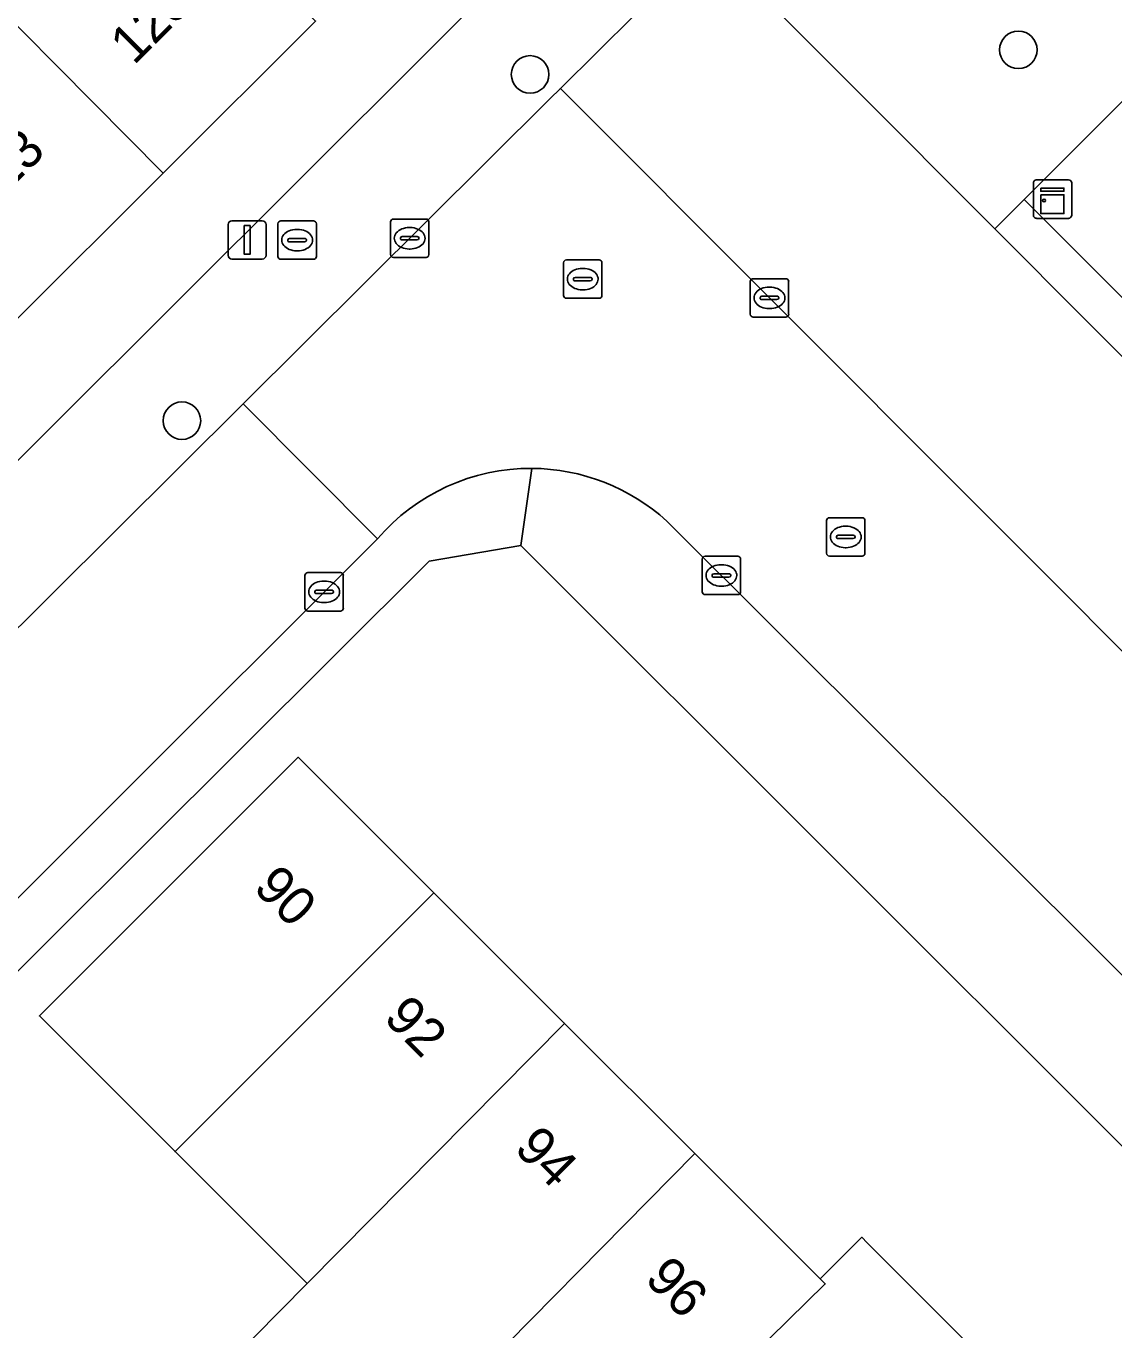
# Model space of a CAD drawing. Extents: x 159960 to 160866, y 382700 to 383354.
# Drawn here: x 160237.34 to 160265.69, y 383213.36 to 383247.35 of the extents above; entities that cross this region are included whole.
import ezdxf

# ---------------------------------------------------------------- set-up
doc = ezdxf.new("R2010")
doc.units = 0
for name, color, linetype in [('IMGEO_Boom', 7, 'Continuous'), ('IMGEO_Brandkraan', 7, 'Continuous'), ('IMGEO_Erf', 7, 'Continuous'), ('IMGEO_Groenvoorziening', 7, 'Continuous'), ('IMGEO_Kast', 7, 'Continuous'), ('IMGEO_Kolk', 7, 'Continuous'), ('IMGEO_Lichtmast', 7, 'Continuous'), ('IMGEO_Pand', 7, 'Continuous'), ('IMGEO_Pand_nummerreeks', 7, 'Continuous'), ('IMGEO_Parkeervlak_open', 7, 'Continuous'), ('IMGEO_Rijbaan_lokaal_open', 7, 'Continuous'), ('IMGEO_Rioolput', 7, 'Continuous'), ('IMGEO_Voetpad_open', 7, 'Continuous')]:
    doc.layers.add(name, color=color, linetype=linetype)

msp = doc.modelspace()

# ---------------------------------------------------------------- linework, layer by layer
at = {"layer": 'IMGEO_Boom'}
for centre in [(160263.203, 383246.727), (160250.477, 383246.087), (160241.403, 383237.06)]:
    msp.add_circle(centre, 0.489, dxfattribs=at)
at = {"layer": 'IMGEO_Brandkraan'}
for p, q in [((160243.98, 383242.268), (160244.832, 383242.268)), ((160243.905, 383241.342), (160243.905, 383242.194)), ((160244.393, 383242.048), (160244.418, 383242.048)), ((160244.906, 383242.194), (160244.906, 383241.342)), ((160244.164, 383241.762), (160244.164, 383241.774)), ((160244.602, 383241.725), (160244.204, 383241.725)), ((160244.207, 383241.811), (160244.605, 383241.811)), ((160244.648, 383241.774), (160244.648, 383241.762)), ((160244.832, 383241.268), (160243.98, 383241.268)), ((160244.416, 383241.488), (160244.391, 383241.488))]:
    msp.add_line(p, q, dxfattribs=at)
for points in [[(160243.98, 383242.268), (160244.832, 383242.268)], [(160243.905, 383241.342), (160243.905, 383242.194)], [(160244.906, 383242.194), (160244.906, 383241.342)], [(160244.832, 383241.268), (160243.98, 383241.268)]]:
    msp.add_lwpolyline(points, dxfattribs=at)
for centre, radius, start, end in [((160243.982, 383242.192), 0.0765, 91.552, 178.448), ((160243.982, 383242.192), 0.0765, 91.552, 178.448), ((160244.83, 383242.192), 0.0765, 1.552, 88.448), ((160244.83, 383242.192), 0.0765, 1.552, 88.448), ((160244.204, 383241.771), 0.0403, 85.8775, 175.7526), ((160244.201, 383241.761), 0.0366, 178.938, 274.7102), ((160244.605, 383241.768), 0.043, 264.8664, 352.4533), ((160244.609, 383241.773), 0.0386, 1.7309, 96.639), ((160243.982, 383241.344), 0.0765, 181.552, 268.448), ((160243.982, 383241.344), 0.0765, 181.552, 268.448), ((160244.83, 383241.344), 0.0765, 271.552, 358.448), ((160244.83, 383241.344), 0.0765, 271.552, 358.448)]:
    msp.add_arc(centre, radius, start, end, dxfattribs=at)
for centre, major_axis, ratio, start_param, end_param in [((160244.392, 383241.768), (-0.387, 0.002), 0.722429, 4.712389, 7.853982), ((160244.417, 383241.768), (-0.39, 0.002), 0.717154, 1.570796, 4.712389)]:
    msp.add_ellipse(centre, major_axis=major_axis, ratio=ratio, start_param=start_param, end_param=end_param, dxfattribs=at)
at = {"layer": 'IMGEO_Erf'}
for points in [[(160168.655, 383207.917), (160188.819, 383187.729), (160193.455, 383192.399), (160191.651, 383194.212), (160204.129, 383206.68), (160206.442, 383208.991), (160208.233, 383207.203), (160251.131, 383250)], [(160244.887, 383247.478), (160240.918, 383243.515), (160236.994, 383239.598), (160233.243, 383235.851), (160233.142, 383235.751), (160231.454, 383237.441), (160227.725, 383233.717), (160223.884, 383229.882), (160220.082, 383226.086), (160216.302, 383222.311), (160212.455, 383218.471), (160208.63, 383214.651)], [(160305.394, 383178.694), (160250.238, 383233.806), (160247.849, 383233.401), (160230.549, 383216.165), (160234.841, 383211.858), (160233.675, 383210.685), (160233.742, 383210.618), (160235.958, 383208.402), (160234.315, 383206.757), (160237.049, 383203.862), (160238.799, 383202.131), (160241.397, 383199.562), (160242.367, 383200.543), (160244.715, 383198.214), (160246.587, 383196.364), (160249.063, 383193.915), (160249.249, 383194.103), (160251.882, 383191.497), (160253.572, 383189.747), (160255.94, 383187.294)], [(160265.982, 383195.287), (160262.586, 383198.682), (160259.196, 383202.07), (160255.793, 383205.472), (160252.505, 383208.759), (160251.49, 383207.744), (160251.36, 383207.874), (160248.073, 383211.16), (160246.023, 383209.079), (160242.595, 383212.472), (160244.666, 383214.565), (160241.224, 383218.006), (160237.688, 383221.541), (160244.432, 383228.288), (160247.97, 383224.751), (160251.376, 383221.346), (160254.768, 383217.955), (160258.038, 383214.687), (160259.123, 383215.772), (160259.266, 383215.629), (160262.645, 383212.251), (160266.045, 383208.852)]]:
    msp.add_lwpolyline(points, dxfattribs=at)
at = {"layer": 'IMGEO_Groenvoorziening'}
msp.add_lwpolyline([(160270.515, 383250), (160263.358, 383242.823), (160278.328, 383227.84)], dxfattribs=at)
at = {"layer": 'IMGEO_Kast'}
for p, q in [((160263.593, 383242.41), (160263.593, 383243.251)), ((160263.593, 383243.251), (160263.593, 383242.41)), ((160263.668, 383243.335), (160264.509, 383243.335)), ((160264.509, 383243.335), (160263.668, 383243.335)), ((160264.593, 383243.26), (160264.593, 383242.419)), ((160264.593, 383242.419), (160264.593, 383243.26)), ((160264.518, 383242.335), (160263.677, 383242.335)), ((160263.677, 383242.335), (160264.518, 383242.335))]:
    msp.add_line(p, q, dxfattribs=at)
for points in [[(160263.788, 383243.125), (160264.388, 383243.125), (160264.388, 383243.04), (160263.788, 383243.04), (160263.788, 383243.125)], [(160263.788, 383242.95), (160264.388, 383242.95), (160264.388, 383242.461), (160263.788, 383242.461), (160263.788, 383242.95)]]:
    msp.add_lwpolyline(points, dxfattribs=at)
msp.add_circle((160263.872, 383242.799), 0.0377, dxfattribs=at)
for centre, start, end in [((160263.671, 383243.257), 92.4484, 184.2845), ((160263.671, 383243.257), 92.4484, 184.2845), ((160264.515, 383243.257), 2.4484, 94.2845), ((160264.515, 383243.257), 2.4484, 94.2845), ((160263.671, 383242.413), 182.4484, 274.2845), ((160263.671, 383242.413), 182.4484, 274.2845), ((160264.515, 383242.413), 272.4484, 4.2845), ((160264.515, 383242.413), 272.4484, 4.2845)]:
    msp.add_arc(centre, 0.0779, start, end, dxfattribs=at)
at = {"layer": 'IMGEO_Kolk'}
for p, q in [((160246.838, 383241.389), (160246.838, 383242.241)), ((160246.913, 383242.315), (160247.765, 383242.315)), ((160247.839, 383242.241), (160247.839, 383241.389)), ((160247.326, 383242.095), (160247.351, 383242.095)), ((160247.097, 383241.809), (160247.097, 383241.821)), ((160247.535, 383241.772), (160247.137, 383241.772)), ((160247.14, 383241.858), (160247.538, 383241.858)), ((160247.581, 383241.821), (160247.581, 383241.809)), ((160247.765, 383241.315), (160246.913, 383241.315)), ((160247.349, 383241.535), (160247.324, 383241.535)), ((160256.215, 383239.835), (160256.215, 383240.687)), ((160256.29, 383240.761), (160257.142, 383240.761)), ((160256.703, 383240.541), (160256.728, 383240.541)), ((160257.216, 383240.687), (160257.216, 383239.835)), ((160256.474, 383240.255), (160256.474, 383240.267)), ((160256.912, 383240.218), (160256.514, 383240.218)), ((160256.517, 383240.304), (160256.915, 383240.304)), ((160256.958, 383240.267), (160256.958, 383240.255)), ((160256.726, 383239.981), (160256.701, 383239.981)), ((160257.142, 383239.761), (160256.29, 383239.761)), ((160254.962, 383232.6), (160254.962, 383233.452)), ((160255.037, 383233.526), (160255.889, 383233.526)), ((160255.963, 383233.452), (160255.963, 383232.6)), ((160244.683, 383233.098), (160245.535, 383233.098)), ((160255.264, 383233.069), (160255.662, 383233.069)), ((160255.45, 383233.306), (160255.475, 383233.306)), ((160244.608, 383232.172), (160244.608, 383233.024)), ((160245.096, 383232.878), (160245.121, 383232.878)), ((160245.609, 383233.024), (160245.609, 383232.172)), ((160255.221, 383233.02), (160255.221, 383233.032)), ((160255.659, 383232.983), (160255.261, 383232.983)), ((160255.473, 383232.746), (160255.448, 383232.746)), ((160255.705, 383233.032), (160255.705, 383233.02)), ((160244.867, 383232.592), (160244.867, 383232.604)), ((160245.305, 383232.555), (160244.907, 383232.555)), ((160244.91, 383232.641), (160245.308, 383232.641)), ((160245.351, 383232.604), (160245.351, 383232.592)), ((160255.889, 383232.526), (160255.037, 383232.526)), ((160245.535, 383232.098), (160244.683, 383232.098)), ((160245.119, 383232.318), (160245.094, 383232.318))]:
    msp.add_line(p, q, dxfattribs=at)
for points in [[(160246.838, 383241.389), (160246.838, 383242.241)], [(160246.913, 383242.315), (160247.765, 383242.315)], [(160247.839, 383242.241), (160247.839, 383241.389)], [(160247.765, 383241.315), (160246.913, 383241.315)], [(160256.215, 383239.835), (160256.215, 383240.687)], [(160256.29, 383240.761), (160257.142, 383240.761)], [(160257.216, 383240.687), (160257.216, 383239.835)], [(160257.142, 383239.761), (160256.29, 383239.761)], [(160254.962, 383232.6), (160254.962, 383233.452)], [(160255.037, 383233.526), (160255.889, 383233.526)], [(160255.963, 383233.452), (160255.963, 383232.6)], [(160244.683, 383233.098), (160245.535, 383233.098)], [(160244.608, 383232.172), (160244.608, 383233.024)], [(160245.609, 383233.024), (160245.609, 383232.172)], [(160255.889, 383232.526), (160255.037, 383232.526)], [(160245.535, 383232.098), (160244.683, 383232.098)]]:
    msp.add_lwpolyline(points, dxfattribs=at)
for centre, radius, start, end in [((160246.915, 383242.239), 0.0765, 91.552, 178.448), ((160246.915, 383242.239), 0.0765, 91.552, 178.448), ((160247.763, 383242.239), 0.0765, 1.552, 88.448), ((160247.763, 383242.239), 0.0765, 1.552, 88.448), ((160247.137, 383241.818), 0.0403, 85.8775, 175.7526), ((160247.134, 383241.808), 0.0366, 178.938, 274.7102), ((160247.538, 383241.815), 0.043, 264.8664, 352.4533), ((160247.542, 383241.82), 0.0386, 1.7309, 96.639), ((160246.915, 383241.391), 0.0765, 181.552, 268.448), ((160246.915, 383241.391), 0.0765, 181.552, 268.448), ((160247.763, 383241.391), 0.0765, 271.552, 358.448), ((160247.763, 383241.391), 0.0765, 271.552, 358.448), ((160256.292, 383240.685), 0.0765, 91.552, 178.448), ((160256.292, 383240.685), 0.0765, 91.552, 178.448), ((160257.14, 383240.685), 0.0765, 1.552, 88.448), ((160257.14, 383240.685), 0.0765, 1.552, 88.448), ((160256.514, 383240.264), 0.0403, 85.8775, 175.7526), ((160256.511, 383240.254), 0.0366, 178.938, 274.7102), ((160256.915, 383240.261), 0.043, 264.8664, 352.4533), ((160256.919, 383240.266), 0.0386, 1.7309, 96.639), ((160256.292, 383239.837), 0.0765, 181.552, 268.448), ((160256.292, 383239.837), 0.0765, 181.552, 268.448), ((160257.14, 383239.837), 0.0765, 271.552, 358.448), ((160257.14, 383239.837), 0.0765, 271.552, 358.448), ((160255.039, 383233.45), 0.0765, 91.552, 178.448), ((160255.039, 383233.45), 0.0765, 91.552, 178.448), ((160255.887, 383233.45), 0.0765, 1.552, 88.448), ((160255.887, 383233.45), 0.0765, 1.552, 88.448), ((160244.685, 383233.022), 0.0765, 91.552, 178.448), ((160244.685, 383233.022), 0.0765, 91.552, 178.448), ((160245.533, 383233.022), 0.0765, 1.552, 88.448), ((160245.533, 383233.022), 0.0765, 1.552, 88.448), ((160255.261, 383233.029), 0.0403, 85.8775, 175.7526), ((160255.666, 383233.031), 0.0386, 1.7309, 96.639), ((160255.258, 383233.019), 0.0366, 178.938, 274.7102), ((160255.662, 383233.026), 0.043, 264.8664, 352.4533), ((160244.907, 383232.601), 0.0403, 85.8775, 175.7526), ((160244.904, 383232.591), 0.0366, 178.938, 274.7102), ((160245.308, 383232.598), 0.043, 264.8664, 352.4533), ((160245.312, 383232.603), 0.0386, 1.7309, 96.639), ((160255.039, 383232.602), 0.0765, 181.552, 268.448), ((160255.039, 383232.602), 0.0765, 181.552, 268.448), ((160255.887, 383232.602), 0.0765, 271.552, 358.448), ((160255.887, 383232.602), 0.0765, 271.552, 358.448), ((160244.685, 383232.174), 0.0765, 181.552, 268.448), ((160244.685, 383232.174), 0.0765, 181.552, 268.448), ((160245.533, 383232.174), 0.0765, 271.552, 358.448), ((160245.533, 383232.174), 0.0765, 271.552, 358.448)]:
    msp.add_arc(centre, radius, start, end, dxfattribs=at)
for centre, major_axis, ratio, start_param, end_param in [((160247.325, 383241.815), (-0.387, 0.002), 0.722429, 4.712389, 7.853982), ((160247.35, 383241.815), (-0.39, 0.002), 0.717154, 1.570796, 4.712389), ((160256.702, 383240.261), (-0.387, 0.002), 0.722429, 4.712389, 7.853982), ((160256.727, 383240.261), (-0.39, 0.002), 0.717154, 1.570796, 4.712389), ((160255.449, 383233.026), (-0.387, 0.002), 0.722429, 4.712389, 7.853982), ((160255.474, 383233.026), (-0.39, 0.002), 0.717154, 1.570796, 4.712389), ((160245.095, 383232.598), (-0.387, 0.002), 0.722429, 4.712389, 7.853982), ((160245.12, 383232.598), (-0.39, 0.002), 0.717154, 1.570796, 4.712389)]:
    msp.add_ellipse(centre, major_axis=major_axis, ratio=ratio, start_param=start_param, end_param=end_param, dxfattribs=at)
at = {"layer": 'IMGEO_Lichtmast'}
for p, q in [((160242.707, 383242.273), (160243.497, 383242.273)), ((160243.497, 383242.273), (160242.707, 383242.273)), ((160242.607, 383241.373), (160242.607, 383242.173)), ((160242.607, 383242.173), (160242.607, 383241.373)), ((160243.597, 383242.173), (160243.597, 383241.373)), ((160243.597, 383241.373), (160243.597, 383242.173)), ((160243.497, 383241.273), (160242.707, 383241.273)), ((160242.707, 383241.273), (160243.497, 383241.273))]:
    msp.add_line(p, q, dxfattribs=at)
msp.add_lwpolyline([(160243.027, 383242.148), (160243.177, 383242.148), (160243.177, 383241.398), (160243.027, 383241.398), (160243.027, 383242.148)], dxfattribs=at)
for centre, start, end in [((160242.707, 383242.173), 90, 180), ((160242.707, 383242.173), 90, 180), ((160243.497, 383242.173), 0, 90), ((160243.497, 383242.173), 360, 90), ((160242.707, 383241.373), 180, 270), ((160242.707, 383241.373), 180, 270), ((160243.497, 383241.373), 270, 0), ((160243.497, 383241.373), 270, 0)]:
    msp.add_arc(centre, 0.1, start, end, dxfattribs=at)
at = {"layer": 'IMGEO_Pand'}
for points in [[(160242.352, 383250), (160238.338, 383253.994), (160235.896, 383256.424), (160231.985, 383252.518), (160234.412, 383250.073), (160234.484, 383250), (160240.918, 383243.515), (160244.887, 383247.478)], [(160236.994, 383239.598), (160240.918, 383243.515), (160234.484, 383250), (160234.412, 383250.073), (160234.338, 383250), (160230.525, 383246.193)], [(160247.97, 383224.751), (160244.432, 383228.288), (160237.688, 383221.541), (160241.224, 383218.006)], [(160251.376, 383221.346), (160247.97, 383224.751), (160241.224, 383218.006), (160244.666, 383214.565)], [(160254.768, 383217.955), (160251.376, 383221.346), (160244.666, 383214.565), (160242.595, 383212.472), (160246.023, 383209.079), (160248.073, 383211.16)], [(160258.171, 383214.555), (160258.038, 383214.687), (160254.768, 383217.955), (160248.073, 383211.16), (160251.36, 383207.874), (160251.49, 383207.744), (160252.505, 383208.759), (160252.385, 383208.879)], [(160262.645, 383212.251), (160259.266, 383215.629), (160259.123, 383215.772), (160258.038, 383214.687), (160258.171, 383214.555), (160252.385, 383208.879), (160252.505, 383208.759), (160255.793, 383205.472)]]:
    msp.add_lwpolyline(points, close=True, dxfattribs=at)
at = {"layer": 'IMGEO_Parkeervlak_open'}
msp.add_lwpolyline([(160262.591, 383242.059), (160255.124, 383249.551), (160251.269, 383245.72), (160273.314, 383223.64), (160277.168, 383227.432)], close=True, dxfattribs=at)
at = {"layer": 'IMGEO_Rijbaan_lokaal_open'}
for points in [[(160251.269, 383245.72), (160250.989, 383245.448), (160242.997, 383237.496), (160246.497, 383233.978)], [(160254.041, 383234.442), (160274.183, 383214.356), (160278.381, 383218.565), (160273.314, 383223.64), (160251.269, 383245.72)], [(160225.625, 383213.136), (160246.497, 383233.978), (160242.997, 383237.496), (160208.066, 383202.745), (160202.907, 383197.612), (160195.571, 383190.282), (160199.831, 383186.018), (160207.355, 383190.927), (160211.958, 383193.382)]]:
    msp.add_lwpolyline(points, dxfattribs=at)
for centre, radius, start, end in [((160250.494, 383230.553), 5.264, 89.6559, 139.4118), ((160250.491, 383230.548), 5.269, 47.6466, 89.6245)]:
    msp.add_arc(centre, radius, start, end, dxfattribs=at)
at = {"layer": 'IMGEO_Rioolput'}
for p, q in [((160251.423, 383241.251), (160252.275, 383241.251)), ((160251.348, 383240.325), (160251.348, 383241.177)), ((160251.836, 383241.031), (160251.861, 383241.031)), ((160252.349, 383241.177), (160252.349, 383240.325)), ((160251.607, 383240.745), (160251.607, 383240.757)), ((160252.045, 383240.708), (160251.647, 383240.708)), ((160251.65, 383240.794), (160252.048, 383240.794)), ((160252.091, 383240.757), (160252.091, 383240.745)), ((160252.275, 383240.251), (160251.423, 383240.251)), ((160251.859, 383240.471), (160251.834, 383240.471)), ((160258.203, 383233.603), (160258.203, 383234.455)), ((160258.278, 383234.529), (160259.13, 383234.529)), ((160259.204, 383234.455), (160259.204, 383233.603)), ((160258.505, 383234.072), (160258.903, 383234.072)), ((160258.691, 383234.309), (160258.716, 383234.309)), ((160258.462, 383234.023), (160258.462, 383234.035)), ((160258.9, 383233.986), (160258.502, 383233.986)), ((160258.714, 383233.749), (160258.689, 383233.749)), ((160258.946, 383234.035), (160258.946, 383234.023)), ((160259.13, 383233.529), (160258.278, 383233.529))]:
    msp.add_line(p, q, dxfattribs=at)
for points in [[(160251.423, 383241.251), (160252.275, 383241.251)], [(160251.348, 383240.325), (160251.348, 383241.177)], [(160252.349, 383241.177), (160252.349, 383240.325)], [(160252.275, 383240.251), (160251.423, 383240.251)], [(160258.203, 383233.603), (160258.203, 383234.455)], [(160258.278, 383234.529), (160259.13, 383234.529)], [(160259.204, 383234.455), (160259.204, 383233.603)], [(160259.13, 383233.529), (160258.278, 383233.529)]]:
    msp.add_lwpolyline(points, dxfattribs=at)
for centre, radius, start, end in [((160251.425, 383241.175), 0.0765, 91.552, 178.448), ((160251.425, 383241.175), 0.0765, 91.552, 178.448), ((160252.273, 383241.175), 0.0765, 1.552, 88.448), ((160252.273, 383241.175), 0.0765, 1.552, 88.448), ((160251.647, 383240.754), 0.0403, 85.8775, 175.7526), ((160251.644, 383240.744), 0.0366, 178.938, 274.7102), ((160252.048, 383240.751), 0.043, 264.8664, 352.4533), ((160252.052, 383240.756), 0.0386, 1.7309, 96.639), ((160251.425, 383240.327), 0.0765, 181.552, 268.448), ((160251.425, 383240.327), 0.0765, 181.552, 268.448), ((160252.273, 383240.327), 0.0765, 271.552, 358.448), ((160252.273, 383240.327), 0.0765, 271.552, 358.448), ((160258.28, 383234.453), 0.0765, 91.552, 178.448), ((160258.28, 383234.453), 0.0765, 91.552, 178.448), ((160259.128, 383234.453), 0.0765, 1.552, 88.448), ((160259.128, 383234.453), 0.0765, 1.552, 88.448), ((160258.502, 383234.032), 0.0403, 85.8775, 175.7526), ((160258.907, 383234.034), 0.0386, 1.7309, 96.639), ((160258.499, 383234.022), 0.0366, 178.938, 274.7102), ((160258.903, 383234.029), 0.043, 264.8664, 352.4533), ((160258.28, 383233.605), 0.0765, 181.552, 268.448), ((160258.28, 383233.605), 0.0765, 181.552, 268.448), ((160259.128, 383233.605), 0.0765, 271.552, 358.448), ((160259.128, 383233.605), 0.0765, 271.552, 358.448)]:
    msp.add_arc(centre, radius, start, end, dxfattribs=at)
for centre, major_axis, ratio, start_param, end_param in [((160251.835, 383240.751), (-0.387, 0.002), 0.722429, 4.712389, 7.853982), ((160251.86, 383240.751), (-0.39, 0.002), 0.717154, 1.570796, 4.712389), ((160258.69, 383234.029), (-0.387, 0.002), 0.722429, 4.712389, 7.853982), ((160258.715, 383234.029), (-0.39, 0.002), 0.717154, 1.570796, 4.712389)]:
    msp.add_ellipse(centre, major_axis=major_axis, ratio=ratio, start_param=start_param, end_param=end_param, dxfattribs=at)
at = {"layer": 'IMGEO_Voetpad_open'}
for points in [[(160269.505, 383254.094), (160264.14, 383259.417), (160262.35, 383261.193), (160261.979, 383260.823), (160251.131, 383250), (160208.233, 383207.203), (160206.442, 383208.991), (160204.129, 383206.68), (160208.066, 383202.745), (160242.997, 383237.496), (160250.989, 383245.448), (160251.269, 383245.72), (160255.124, 383249.551), (160262.591, 383242.059), (160263.358, 383242.823), (160270.515, 383250)], [(160247.849, 383233.401), (160250.238, 383233.806), (160250.526, 383235.817)], [(160250.526, 383235.817), (160250.238, 383233.806), (160305.394, 383178.694)], [(160302.273, 383185.638), (160296.935, 383190.962), (160297.288, 383191.315), (160295.909, 383192.69), (160295.556, 383192.337), (160290.16, 383197.718), (160290.513, 383198.071), (160289.036, 383199.543), (160288.686, 383199.187), (160285.972, 383201.894), (160286.322, 383202.25), (160276.151, 383212.393), (160274.183, 383214.356), (160254.041, 383234.442)], [(160246.497, 383233.978), (160225.625, 383213.136), (160229.216, 383209.548), (160215.125, 383195.487), (160211.897, 383198.805)], [(160211.958, 383193.382), (160230.08, 383165.941), (160231.381, 383163.97), (160232.71, 383164.856), (160230.53, 383168.138), (160213.962, 383193.079), (160229.925, 383209.017), (160230.99, 383210.08), (160227.722, 383213.348), (160230.549, 383216.165), (160247.849, 383233.401)]]:
    msp.add_lwpolyline(points, dxfattribs=at)
msp.add_lwpolyline([(160263.358, 383242.823), (160262.591, 383242.059), (160277.168, 383227.432), (160273.314, 383223.64), (160278.381, 383218.565), (160280.345, 383216.598), (160289.751, 383207.177), (160290.422, 383207.847), (160293.621, 383211.043), (160290.662, 383214.017), (160289.193, 383212.605), (160290.507, 383211.188), (160288.878, 383209.566), (160274.502, 383223.996), (160278.328, 383227.84)], close=True, dxfattribs=at)
for centre, radius, start, end in [((160250.494, 383230.553), 5.264, 89.6559, 139.4118), ((160250.491, 383230.548), 5.269, 47.6466, 89.6245)]:
    msp.add_arc(centre, radius, start, end, dxfattribs=at)

# ---------------------------------------------------------------- texts
at = {"layer": 'IMGEO_Pand_nummerreeks'}
for s, rotation, p in [('125', 44.9543, (160240.15, 383246.309)), ('123', 44.9552, (160236.309, 383242.476)), ('90', 315.0105, (160243.233, 383224.851)), ('92', 315.0105, (160246.629, 383221.455)), ('94', 315.0114, (160250.032, 383218.052)), ('96', 315.0114, (160253.433, 383214.652))]:
    msp.add_text(s, height=1, rotation=rotation, dxfattribs=at).set_placement(p)

doc.saveas('drawing.dxf')
